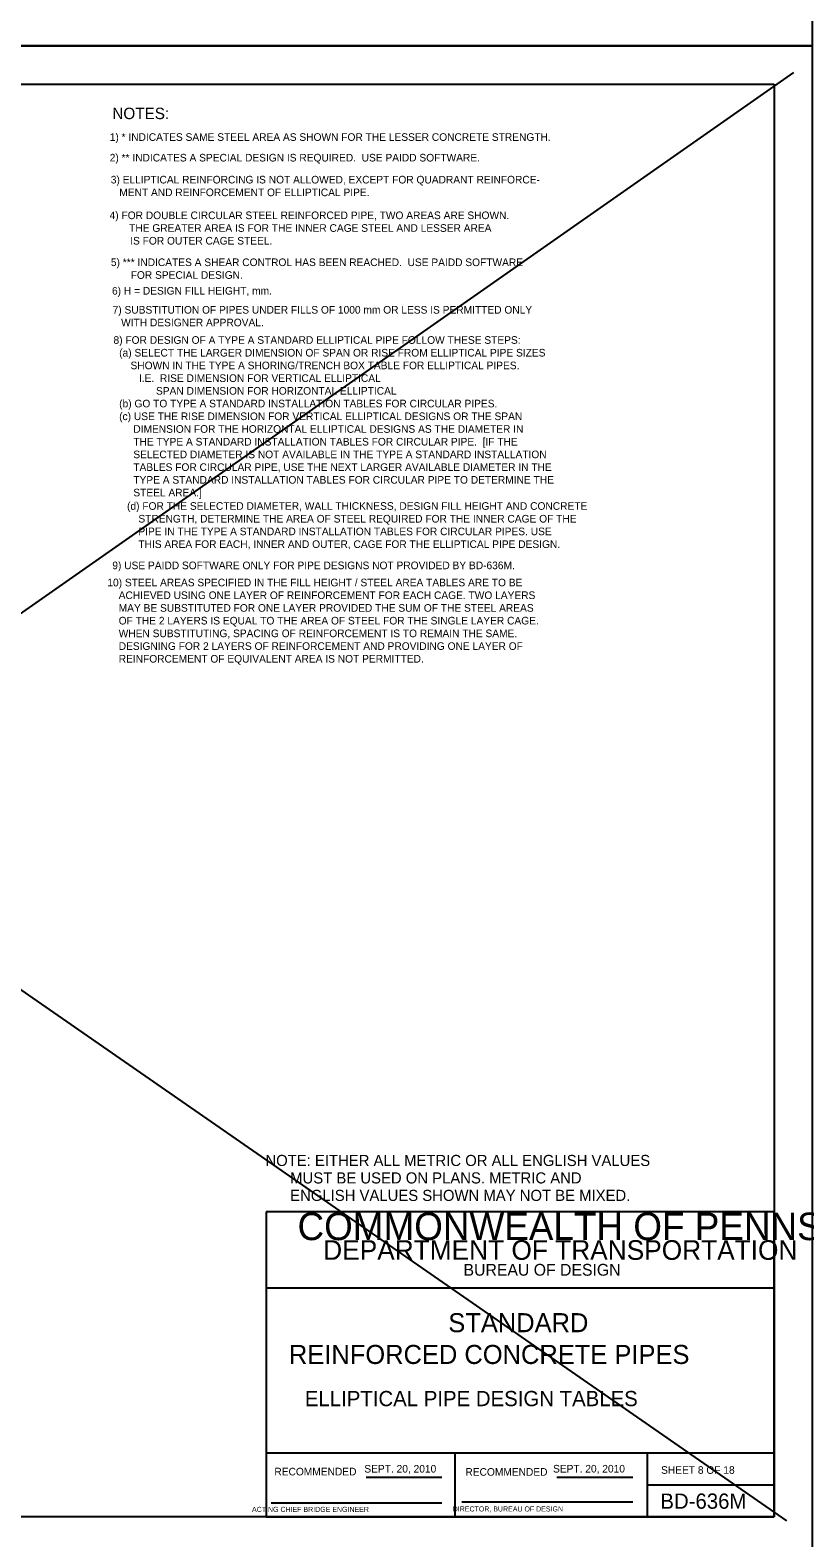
# Model space of a CAD drawing. Extents: x -22562 to -18409, y 3991 to 7171.
# Drawn here: x -20693 to -20388, y 5186 to 5780 of the extents above; entities that cross this region are included whole.
import ezdxf

# ---------------------------------------------------------------- set-up
doc = ezdxf.new("R2010")
doc.units = 0
for name, color, linetype in [('1', 7, 'Continuous'), ('2', 7, 'Continuous'), ('3', 7, 'Continuous'), ('4', 7, 'Continuous'), ('Default', 7, 'Continuous'), ('PLT-BNDY', 7, 'Continuous')]:
    doc.layers.add(name, color=color, linetype=linetype)

msp = doc.modelspace()

# ---------------------------------------------------------------- linework, layer by layer
at = {"layer": '2'}
for p, q in [((-21185.85, 5758.37), (-20399.85, 5758.37)), ((-20399.85, 5758.37), (-20399.85, 5194.37)), ((-20399.85, 5314.37), (-20599.85, 5314.37)), ((-20599.85, 5314.37), (-20599.85, 5194.37)), ((-20399.85, 5194.37), (-20399.85, 5314.37)), ((-20399.85, 5284.37), (-20599.85, 5284.37)), ((-20399.85, 5219.37), (-20599.85, 5219.37)), ((-20525.35, 5194.37), (-20525.35, 5219.37)), ((-20449.85, 5219.37), (-20449.85, 5194.37)), ((-20560.38, 5209.87), (-20530.62, 5209.87)), ((-20485.38, 5209.87), (-20455.47, 5209.87)), ((-20449.85, 5206.87), (-20399.85, 5206.87)), ((-20597.85, 5199.87), (-20530.62, 5199.87)), ((-20522.72, 5200.24), (-20455.47, 5200.24)), ((-20399.85, 5194.37), (-21185.85, 5194.37)), ((-20599.85, 5194.37), (-20399.85, 5194.37))]:
    msp.add_line(p, q, dxfattribs=at)
at = {"layer": 'Default'}
for p, q in [((-20394.86, 5192.7), (-21214.93, 5761.47)), ((-21204.91, 5194.13), (-20392, 5762.9))]:
    msp.add_line(p, q, dxfattribs=at)
at = {"layer": 'PLT-BNDY'}
for points in [[(-21225.85, 6367.37), (-20384.85, 6367.37), (-20384.85, 5773.37), (-21225.85, 5773.37)], [(-21225.85, 5773.37), (-20384.85, 5773.37), (-20384.85, 5179.37), (-21225.85, 5179.37)]]:
    msp.add_lwpolyline(points, close=True, dxfattribs=at)

# ---------------------------------------------------------------- texts
at = {"layer": '1'}
for s, p in [('5) *** INDICATES A SHEAR CONTROL HAS BEEN REACHED.  USE PAIDD SOFTWARE', (-20660.95, 5686.71)), ('       FOR SPECIAL DESIGN.', (-20660.95, 5681.7)), ('8) FOR DESIGN OF A TYPE A STANDARD ELLIPTICAL PIPE FOLLOW THESE STEPS:', (-20659.92, 5656.11)), ('  (a) SELECT THE LARGER DIMENSION OF SPAN OR RISE FROM ELLIPTICAL PIPE SIZES', (-20659.92, 5651.11)), ('      SHOWN IN THE TYPE A SHORING/TRENCH BOX TABLE FOR ELLIPTICAL PIPES.', (-20659.92, 5646.1)), ('         I.E.  RISE DIMENSION FOR VERTICAL ELLIPTICAL', (-20659.92, 5641.1)), ('               SPAN DIMENSION FOR HORIZONTAL ELLIPTICAL', (-20659.92, 5636.09)), ('  (b) GO TO TYPE A STANDARD INSTALLATION TABLES FOR CIRCULAR PIPES.', (-20659.92, 5631.09)), ('  (c) USE THE RISE DIMENSION FOR VERTICAL ELLIPTICAL DESIGNS OR THE SPAN', (-20659.92, 5626.08)), ('       DIMENSION FOR THE HORIZONTAL ELLIPTICAL DESIGNS AS THE DIAMETER IN', (-20659.92, 5621.08)), ('       THE TYPE A STANDARD INSTALLATION TABLES FOR CIRCULAR PIPE.  [IF THE', (-20659.92, 5616.07)), ('       SELECTED DIAMETER IS NOT AVAILABLE IN THE TYPE A STANDARD INSTALLATION', (-20659.92, 5611.07)), ('       TABLES FOR CIRCULAR PIPE, USE THE NEXT LARGER AVAILABLE DIAMETER IN THE', (-20659.92, 5606.06)), ('       TYPE A STANDARD INSTALLATION TABLES FOR CIRCULAR PIPE TO DETERMINE THE', (-20659.92, 5601.06)), ('       STEEL AREA.]', (-20659.92, 5596.05)), ('(d) FOR THE SELECTED DIAMETER, WALL THICKNESS, DESIGN FILL HEIGHT AND CONCRETE', (-20654.59, 5590.76)), ('    STRENGTH, DETERMINE THE AREA OF STEEL REQUIRED FOR THE INNER CAGE OF THE', (-20654.59, 5585.75)), ('    PIPE IN THE TYPE A STANDARD INSTALLATION TABLES FOR CIRCULAR PIPES. USE', (-20654.59, 5580.75)), ('    THIS AREA FOR EACH, INNER AND OUTER, CAGE FOR THE ELLIPTICAL PIPE DESIGN.', (-20654.59, 5575.74)), ('9) USE PAIDD SOFTWARE ONLY FOR PIPE DESIGNS NOT PROVIDED BY BD-636M.', (-20660.39, 5567.38)), ('10) STEEL AREAS SPECIFIED IN THE FILL HEIGHT / STEEL AREA TABLES ARE TO BE', (-20662.34, 5560.64)), ('    ACHIEVED USING ONE LAYER OF REINFORCEMENT FOR EACH CAGE. TWO LAYERS', (-20662.34, 5555.63)), ('    MAY BE SUBSTITUTED FOR ONE LAYER PROVIDED THE SUM OF THE STEEL AREAS', (-20662.34, 5550.63)), ('    OF THE 2 LAYERS IS EQUAL TO THE AREA OF STEEL FOR THE SINGLE LAYER CAGE.', (-20662.34, 5545.62)), ('    WHEN SUBSTITUTING, SPACING OF REINFORCEMENT IS TO REMAIN THE SAME.', (-20662.34, 5540.62)), ('    DESIGNING FOR 2 LAYERS OF REINFORCEMENT AND PROVIDING ONE LAYER OF', (-20662.34, 5535.61)), ('    REINFORCEMENT OF EQUIVALENT AREA IS NOT PERMITTED.', (-20662.34, 5530.61))]:
    msp.add_text(s, height=3, dxfattribs=at).set_placement(p)
at = {"layer": '2'}
for s, height, p in [('NOTES:', 4.5, (-20660.39, 5744.57)), ('NOTE: EITHER ALL METRIC OR ALL ENGLISH VALUES', 4.375, (-20600.11, 5332.42)), ('      MUST BE USED ON PLANS. METRIC AND', 4.375, (-20600.11, 5325.55)), ('      ENGLISH VALUES SHOWN MAY NOT BE MIXED.', 4.375, (-20600.11, 5318.67)), ('COMMONWEALTH OF PENNSYLVANIA', 10.8525, (-20587.47, 5303.24)), ('DEPARTMENT OF TRANSPORTATION', 7.7332, (-20577.35, 5295.49)), ('BUREAU OF DESIGN', 4.6493, (-20522.1, 5289.24)), ('STANDARD', 7.5, (-20528.1, 5266.99)), ('REINFORCED CONCRETE PIPES', 7.5, (-20590.85, 5254.49)), ('ELLIPTICAL PIPE DESIGN TABLES', 6, (-20584.59, 5237.87)), ('SEPT. 20, 2010', 3, (-20561.16, 5211.73)), ('SEPT. 20, 2010', 3, (-20486.86, 5211.75)), ('SHEET 8 OF 18', 3, (-20444.32, 5211.24)), ('BD-636M', 6, (-20444.6, 5197.49)), ('       ACTING CHIEF BRIDGE ENGINEER', 2.0002, (-20610.76, 5196.24))]:
    msp.add_text(s, height=height, dxfattribs=at).set_placement(p)
for s, height, p in [('RECOMMENDED', 3, (-20596.58, 5210.62)), ('RECOMMENDED', 3, (-20521.36, 5210.49)), ('   DIRECTOR, BUREAU OF DESIGN', 2.0002, (-20528.65, 5196.42))]:
    msp.add_text(s, height=height, rotation=360, dxfattribs=at).set_placement(p)
at = {"layer": '3'}
for s, p in [('7) SUBSTITUTION OF PIPES UNDER FILLS OF 1000 mm OR LESS IS PERMITTED ONLY', (-20660.27, 5668)), ('   WITH DESIGNER APPROVAL.', (-20660.27, 5663))]:
    msp.add_text(s, height=3, dxfattribs=at).set_placement(p)
at = {"layer": '4'}
for s, p in [('1) * INDICATES SAME STEEL AREA AS SHOWN FOR THE LESSER CONCRETE STRENGTH.', (-20661.42, 5736.01)), ('2) ** INDICATES A SPECIAL DESIGN IS REQUIRED.  USE PAIDD SOFTWARE.', (-20661.42, 5727.89)), ('3) ELLIPTICAL REINFORCING IS NOT ALLOWED, EXCEPT FOR QUADRANT REINFORCE-', (-20660.99, 5719.24)), ('   MENT AND REINFORCEMENT OF ELLIPTICAL PIPE.', (-20660.99, 5714.24)), ('4) FOR DOUBLE CIRCULAR STEEL REINFORCED PIPE, TWO AREAS ARE SHOWN.', (-20661.46, 5705.2)), ('THE GREATER AREA IS FOR THE INNER CAGE STEEL AND LESSER AREA', (-20653.77, 5700.2)), ('IS FOR OUTER CAGE STEEL.', (-20653.34, 5695.19)), ('6) H = DESIGN FILL HEIGHT, mm.', (-20660.52, 5675.49))]:
    msp.add_text(s, height=3, dxfattribs=at).set_placement(p)

doc.saveas('drawing.dxf')
